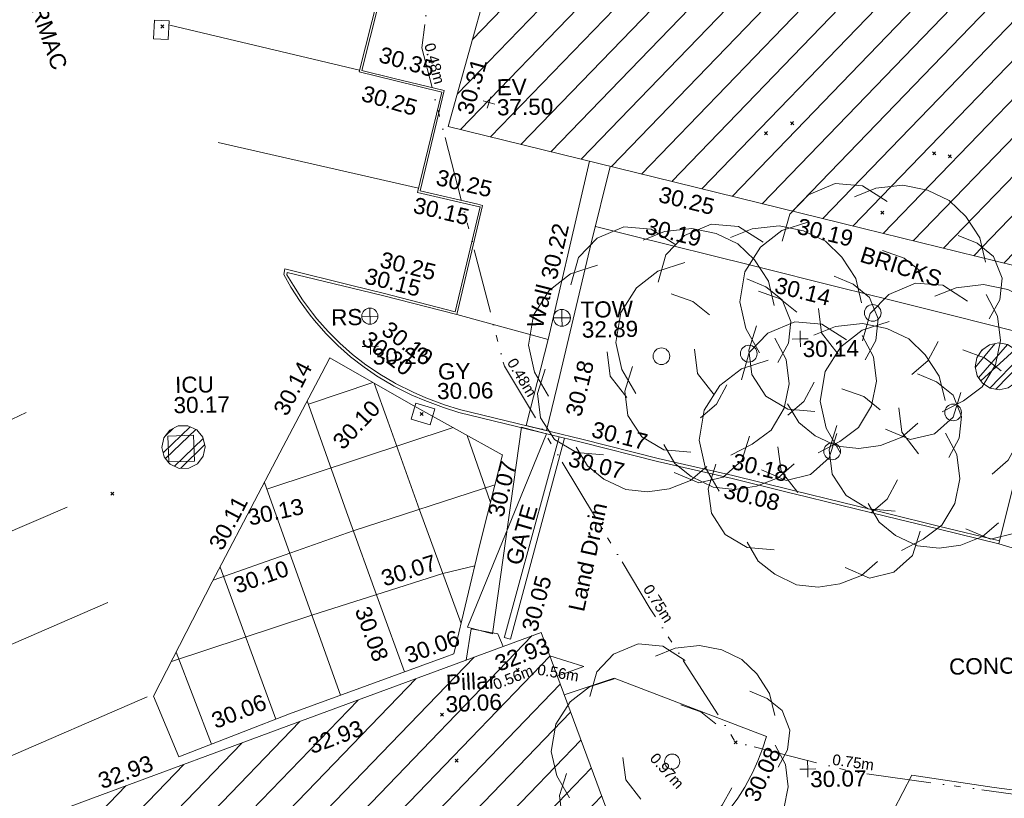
# Model space of a CAD drawing. Header units: millimetres. Extents: x -287732 to 520720, y -88450 to 287754.
# Tile 344 of 383: x 337309 to 360209, y 140125 to 158224. Entities that reach past the tile are written whole.
import ezdxf

# ---------------------------------------------------------------- set-up
doc = ezdxf.new("R2010")
doc.units = ezdxf.units.MM
for name, pattern in [('IMPORT-HIDDEN2 _3_', [4762.5, 3175, -1587.5]), ('IMPORT-UG_ELEC_LV_QLB2 _2_', [2700, 1500, -300.0000000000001, 0, -250, 150, -300.0000000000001, 0, -200]), ('IMPORT-UG_ELEC_STREET LIGHTING_QLB2 _2_', [2700, 1500, -300.0000000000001, 0, -250, 150, -300.0000000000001, 0, -200])]:
    doc.linetypes.add(name, pattern=pattern)
for name, color, linetype, lineweight, true_color in [('00_TOPO_EAVE', 7, 'Continuous', 9, 0x666666), ('00_TOPO_FURN_SIGN', 7, 'Continuous', 9, 0x666666), ('00_TOPO_TOP_OF_WALL', 7, 'Continuous', 9, 0x666666), ('00_TOPO_TREE', 7, 'Continuous', 9, 0x666666), ('00_UAV_BUILDING_CANOPY', 7, 'Continuous', 9, 0xff7fff), ('00_UAV_BUILDING_HATCH', 7, 'Continuous', 9, 0x999999), ('00_UAV_BUILDING_OUTLINE', 5, 'Continuous', 9, 0x0000ff), ('00_UAV_CONCRETE', 9, 'Continuous', 9, 0x808080), ('00_UAV_EAVE', 7, 'Continuous', 9, 0x666666), ('00_UAV_FOOTPATH', 7, 'Continuous', 9, 0xa50000), ('00_UAV_FURN_SIGN', 6, 'Continuous', 9, 0xff00ff), ('00_UAV_GATE', 7, 'Continuous', 9, 0xa50000), ('00_UAV_KERB_BOTTOM', 1, 'Continuous', 9, 0xff0000), ('00_UAV_KERB_TOP', 7, 'Continuous', 9, 0xa500a5), ('00_UAV_LAND_DRAIN', 7, 'Continuous', 9, 0xff7f7f), ('00_UAV_LEVEL_SPOT', 7, 'Continuous', 9, 0x666666), ('00_UAV_ROAD_MARKING_WHITE_CONTINUOUS', 7, 'Continuous', 9, 0x999999), ('00_UAV_ROAD_MARKING_YELLOW_CONTINUOUS', 40, 'Continuous', 9, 0xffbf00), ('00_UAV_SERV_GULLY', 7, 'Continuous', 9, 0x5252a5), ('00_UAV_SERV_IC', 5, 'Continuous', 9, 0x0000ff), ('00_UAV_TOP_OF_WALL', 7, 'Continuous', 9, 0x666666), ('00_UAV_WALL', 7, 'Continuous', 9, 0x7c00a5), ('12333-PUM-2D-U-0001-C01 - Rev2_REVIT IMPORT_dwg', 7, 'Continuous', 9, 0x767676), ('PUM-CHAMBER EXTENTS', 6, 'IMPORT-HIDDEN2 _3_', 9, 0xff00ff), ('PUM-ELECTRIC-LV-QLB2', 1, 'IMPORT-UG_ELEC_LV_QLB2 _2_', 9, 0xff0000), ('PUM-ELECTRIC-SL-QLB2', 7, 'IMPORT-UG_ELEC_STREET LIGHTING_QLB2 _2_', 9, 0xff7f7f)]:
    doc.layers.add(name, color=color, linetype=linetype, lineweight=lineweight, true_color=true_color)
for name, color, linetype, lineweight in [('00_UAV_DRIVE_WAY', 7, 'Continuous', 9), ('00_UAV_PILLAR', 7, 'Continuous', 9), ('00_UAV_SURFACE', 7, 'Continuous', 9), ('00_UAV_SURVEY_TEXT', 7, 'Continuous', 9), ('GEN-TEXT', 7, 'Continuous', 9)]:
    doc.layers.add(name, color=color, linetype=linetype, lineweight=lineweight)
doc.styles.add('Arial_1', font='arial.ttf', dxfattribs={"height": 250})
doc.styles.add('Swis721 Lt BT_2', font='swissl.ttf', dxfattribs={"height": 375})
pattern_1 = [(45, (-533641079.65, -725615854.3560001), (-265.1650429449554, 265.1650429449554), []), (45, (-533640902.873, -725615854.3560001), (-265.1650429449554, 265.1650429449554), [])]
pattern_2 = [(45, (0, 0), (-441.9417382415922, 441.9417382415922), [])]

# ---------------------------------------------------------------- blocks, each defined once
blk = doc.blocks.new('12333-PUM-2D-U-0001-C01 - Rev2_REVIT IMPORT_dwg_CONIFEROUS_TREE-2077251-Site Location Plan Proposed')
at = {"layer": '00_TOPO_TREE', "color": 254, "true_color": 0xcccccc, "flags": 128}
for points in [[(-1889.403682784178, 1545.875740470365), (-1717.639711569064, 2118.422311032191), (-1316.857112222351, 2519.204910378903), (-744.3105416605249, 2748.223538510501), (-171.763971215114, 2690.968881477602), (343.5279423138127, 2347.440939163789)], [(-343.5279423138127, 2461.950253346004), (114.5093140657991, 2633.714224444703), (687.0558846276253, 2690.968881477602), (1202.347798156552, 2576.459567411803), (1660.385054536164, 2347.440939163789), (2003.912996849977, 2003.912996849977), (2290.18628213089, 1545.875740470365), (2404.695596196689, 1030.583826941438)], [(-2404.695596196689, -801.5651986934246), (-2690.968881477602, -286.2732852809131), (-2805.478195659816, 286.2732852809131), (-2690.968881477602, 916.0745128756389), (-2347.440939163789, 1431.36642628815), (-1889.403682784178, 1774.894368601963), (-1316.857112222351, 1946.658339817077)], [(1832.149025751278, 1603.130397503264), (2232.93162509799, 1431.36642628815), (2576.459567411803, 1145.093141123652), (2748.223538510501, 687.0558846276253), (2690.968881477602, 229.0186282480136), (2461.950253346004, -171.763971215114)], [(229.0186282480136, 1316.857112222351), (687.0558846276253, 1145.093141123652), (1030.583826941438, 858.8198558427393)], [(2404.695596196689, 343.5279423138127), (2633.714224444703, -114.5093140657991), (2690.968881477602, -629.8012275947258), (2576.459567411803, -1145.093141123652), (2290.18628213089, -1603.130397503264), (1889.403682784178, -1889.403682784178), (1431.36642628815, -2118.422311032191)], [(-744.3105416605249, -858.8198558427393), (-1087.838483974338, -400.7825993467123), (-1145.093141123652, 114.5093140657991)], [(-1259.602455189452, -2061.167653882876), (-1832.149025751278, -2003.912996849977), (-2290.18628213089, -1717.639711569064), (-2576.459567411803, -1259.602455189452), (-2633.714224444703, -744.3105416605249), (-2461.950253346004, -229.0186282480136)], [(1374.111769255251, -629.8012275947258), (1145.093141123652, -1030.583826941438), (801.5651986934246, -1316.857112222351)], [(1832.149025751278, -1717.639711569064), (1660.385054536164, -2232.93162509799), (1259.602455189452, -2576.459567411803), (744.3105416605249, -2690.968881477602), (229.0186282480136, -2461.950253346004)], [(916.0745128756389, -2347.440939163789), (572.5465705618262, -2633.714224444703), (114.5093140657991, -2805.478195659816), (-343.5279423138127, -2862.732852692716), (-801.5651986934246, -2805.478195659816), (-1259.602455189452, -2576.459567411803), (-1603.130397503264, -2290.18628213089), (-1832.149025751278, -1889.403682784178)]]:
    blk.add_lwpolyline(points, dxfattribs=at)
at = {"layer": '00_TOPO_TREE', "color": 254, "true_color": 0xcccccc}
blk.add_circle((0, 0), 176.6246020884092, dxfattribs=at)
blk = doc.blocks.new('12333-PUM-2D-U-0001-C01 - Rev2_REVIT IMPORT_dwg_MSL_Eaves_SYM_1-V82-Site Location Plan Proposed')
at = {"layer": '00_TOPO_EAVE', "color": 254, "true_color": 0xcccccc}
for p, q in [((356.5791934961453, -116.0873754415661), (-356.5791934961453, 116.0873754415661)), ((-116.0873754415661, -356.5791934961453), (116.0873754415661, 356.5791934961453))]:
    blk.add_line(p, q, dxfattribs=at)
blk = doc.blocks.new('12333-PUM-2D-U-0001-C01 - Rev2_REVIT IMPORT_dwg_MSL_RoadSign_SYM-2077242-Site Location Plan Proposed')
at = {"layer": '00_TOPO_FURN_SIGN', "color": 254, "true_color": 0xcccccc}
for p, q in [((-500.2287617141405, 0), (499.7712382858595, 0)), ((-0.2287617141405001, -500.0000000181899), (-0.2287617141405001, 499.9999999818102))]:
    blk.add_line(p, q, dxfattribs=at)
blk.add_circle((-0.2287617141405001, 0), 500.0000000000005, dxfattribs=at)
blk = doc.blocks.new('12333-PUM-2D-U-0001-C01 - Rev2_REVIT IMPORT_dwg__U93-2077623-Site Location Plan Proposed')
at = {"layer": '00_UAV_GATE', "color": 9, "true_color": 0xe1aaaa, "flags": 128}
blk.add_lwpolyline([(288.1295178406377, -83.554658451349), (-288.1295178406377, 83.554658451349), (1628.909405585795, 4539.984827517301), (1052.650369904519, 4707.094144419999)], close=True, dxfattribs=at)
blk = doc.blocks.new('12333-PUM-2D-U-0001-C01 - Rev2_REVIT IMPORT_dwg_TOW-2077249-Site Location Plan Proposed')
at = {"layer": '00_TOPO_TOP_OF_WALL', "color": 254, "true_color": 0xcccccc, "flags": 128}
for points in [[(0, 525.0554400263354), (0, 0), (-525.0554401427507, 0)], [(525.0554401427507, 0), (0, 0), (0, -525.0554400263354)]]:
    blk.add_lwpolyline(points, dxfattribs=at)
at = {"layer": '00_TOPO_TOP_OF_WALL', "color": 254, "true_color": 0xcccccc}
blk.add_circle((0, 0), 525.0554401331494, dxfattribs=at)
blk = doc.blocks.new('12333-PUM-2D-U-0001-C01 - Rev2_REVIT IMPORT_dwg_UAV-2077255-Site Location Plan Proposed')
at = {"layer": '00_UAV_LEVEL_SPOT', "color": 254, "true_color": 0xcccccc, "flags": 128}
for points in [[(0, -500.0000000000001), (0, 0), (-500.0000000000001, 0)], [(500.0000000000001, 0), (0, 0), (0, 500.0000000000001)]]:
    blk.add_lwpolyline(points, dxfattribs=at)
blk = doc.blocks.new('12333-PUM-2D-U-0001-C01 - Rev2_REVIT IMPORT_dwg_MGS62954_T2_Galway_ITM_3d_Rev1-2077680-Site Location Plan Proposed')
at = {"layer": '00_UAV_BUILDING_HATCH', "true_color": 0xcccccc}
h = blk.add_hatch(dxfattribs=at)
h.set_pattern_fill('FP_1', color=254, style=0, pattern_type=2)
h.set_pattern_definition(pattern_2)
h.paths.add_polyline_path([(534273331.0839257, 725699413.308508), (534277278.0839257, 725714344.3085079), (534273552.7550198, 725715384.7219439), (534278107.7966213, 725729661.4495255), (534289916.7966213, 725729648.4495255), (534289758.7966213, 725730785.4495256), (534295105.895538, 725732008.9646726), (534299533.3955734, 725732012.6897947), (534299525.8615052, 725732274.3540393), (534303017.6669321, 725732237.6943834), (534303145.8580775, 725742131.6227318), (534297043.3569099, 725742233.1048254), (534282146.4326756, 725742249.4868032), (534282149.6354219, 725743193.6412102), (534265261.1107915, 725743195.2464387), (534265304.8585889, 725737414.824915), (534261265.5081948, 725737413.3337196), (534259042.3072209, 725729051.2211075), (534251896.866097, 725705079.4298507), (534273323.2049378, 725699415.3913133)])
h = blk.add_hatch(dxfattribs=at)
h.set_pattern_fill('FP_1', color=254, style=0, pattern_type=2)
h.set_pattern_definition(pattern_2)
h.paths.add_polyline_path([(534245288.854, 725679312.3760002), (534257272.8540001, 725683528.376), (534253854.8540002, 725693284.3760002), (534241871.8540002, 725689091.376), (534245065.5732125, 725679951.3759478)])
at = {"layer": '00_UAV_BUILDING_CANOPY', "color": 254, "true_color": 0xcccccc, "flags": 128}
blk.add_lwpolyline([(534253854.8540001, 725693284.376), (534255508.0485316, 725688565.6615913), (534257161.2430631, 725683846.9471823), (534257272.854, 725683528.376), (534252874.649999, 725681981.0772626), (534248158.0152162, 725680321.7538111), (534245288.854, 725679312.3760002), (534244642.83336, 725681161.2012383), (534242993.5305089, 725685881.2868636), (534241871.8540001, 725689091.3759999), (534243381.6377764, 725689619.6680282), (534248101.0584857, 725691271.0517414), (534252820.4791952, 725692922.4354546)], close=True, dxfattribs=at)
at = {"layer": '00_UAV_BUILDING_OUTLINE', "color": 254, "true_color": 0xcccccc, "flags": 128}
blk.add_lwpolyline([(534266344.8419868, 725701260.1169554), (534261511.3009768, 725702537.8603327), (534256677.7599667, 725703815.6037103), (534251896.8660969, 725705079.4298506), (534251912.4228259, 725705131.6201426), (534253340.6881942, 725709923.2178447), (534254768.9535628, 725714714.815547), (534256197.218931, 725719506.4132489), (534257625.4842993, 725724298.0109512), (534259042.3072208, 725729051.2211075)], dxfattribs=at)
at = {"layer": '00_UAV_CONCRETE', "color": 254, "true_color": 0xcccccc}
blk.add_line((534252021.0676572, 725700707.0040036), (534254137.2950001, 725700088.7440001), dxfattribs=at)
at = {"layer": '00_UAV_CONCRETE', "color": 254, "true_color": 0xcccccc, "flags": 128}
blk.add_lwpolyline([(534265798.9292081, 725699877.3040903), (534262098.4221718, 725700869.549984), (534260969.7218868, 725701172.197219), (534258884.1103302, 725701731.4285573), (534256140.5145654, 725702467.0903478), (534255281.7996789, 725702697.3442862)], dxfattribs=at)
at = {"layer": '00_UAV_DRIVE_WAY', "color": 254, "true_color": 0xcccccc, "flags": 128}
for points in [[(534264533.929208, 725695154.3040904), (534265148.037927, 725697447.1384618), (534265798.9292081, 725699877.3040903), (534265823.5932298, 725699984.8949404), (534266129.0035199, 725701317.173712)], [(534262417.0919543, 725689816.0101571), (534264328.8540242, 725689492.3761246), (534265930.8027402, 725689255.6161238)]]:
    blk.add_lwpolyline(points, dxfattribs=at)
at = {"layer": '00_UAV_FOOTPATH', "color": 254, "true_color": 0xcccccc, "flags": 128}
for points in [[(534254046.771632, 725692736.5853574), (534254833.724866, 725692475.6846313), (534254214.1167906, 725692258.9319433)], [(534254365.5171269, 725691826.7898487), (534255532.9639165, 725692193.7577419), (534259050.8540243, 725690775.3761246), (534259035.1863571, 725690781.693187)], [(534259050.8540243, 725690775.3761245), (534258956.4940328, 725690488.9340061), (534258844.3343898, 725690208.9820287), (534258714.8177382, 725689936.6250348), (534258676.8540242, 725689864.3761246), (534258526.0298731, 725689603.2153109), (534258359.1049158, 725689352.0401653), (534258176.7379288, 725689111.841961), (534257979.6486315, 725688883.5686511), (534257768.614845, 725688668.1211257), (534257688.8540242, 725688593.3761247), (534257546.6761159, 725688444.5282241), (534257395.4325262, 725688304.9014658), (534257235.7201444, 725688175.0468924), (534257120.8540242, 725688091.3761246), (534257001.8540243, 725688012.3761246), (534256913.8216923, 725687969.1443948), (534256823.2485291, 725687931.5255688), (534256730.0888758, 725687899.5437328), (534256646.8540242, 725687876.3761245), (534255794.5124962, 725687748.007279)], [(534262417.0919543, 725689816.0101571), (534261771.9286339, 725688616.7426034), (534262735.9286339, 725685921.7426034), (534262997.3416254, 725685195.7532632), (534263471.9286339, 725683877.7426035), (534264383.9286339, 725681313.7426034), (534264683.2323693, 725680492.6811775)]]:
    blk.add_lwpolyline(points, dxfattribs=at)
at = {"layer": '00_UAV_KERB_BOTTOM', "color": 254, "true_color": 0xcccccc, "flags": 128}
blk.add_lwpolyline([(534264533.929208, 725695154.3040904), (534263125.1465709, 725695526.0261606), (534261940.9887469, 725695838.4786185), (534259797.1012776, 725696404.1658062), (534259699.4254701, 725696429.9385921), (534258361.7763031, 725696782.8913503), (534256629.7763031, 725697211.8913503), (534254860.4152334, 725697687.5954821), (534254163.7763032, 725697874.8913503), (534252029.776303, 725698430.8913503), (534251675.4193074, 725698547.4822444), (534251241.7763031, 725698717.8913503), (534250946.8397017, 725698852.3359116), (534250533.7763032, 725699067.8913504), (534250509.4126307, 725699081.7750087), (534250171.5634328, 725699289.6530167), (534250156.28886, 725699300.4296043), (534249847.4336714, 725699518.3345515), (534249538.3025382, 725699766.9171116), (534249245.3900328, 725700034.4196556), (534248969.8521471, 725700319.7864724), (534248712.7763032, 725700621.8913503), (534248612.5295826, 725700750.8731244), (534248383.226988, 725701074.5638208), (534248174.7015767, 725701412.0138162), (534248017.3313143, 725701706.5717337), (534248040.3566857, 725701838.5995653), (534249595.346608, 725701422.2936225), (534250318.295, 725701228.7440001), (534251985.2950001, 725700768.7440002), (534252608.2950002, 725703195.7440002), (534252592.2037657, 725703199.7918296), (534251161.295, 725703559.7440001), (534251762.2950001, 725705878.7440002), (534250672.6892189, 725706166.8334868), (534249852.295, 725706383.7440003), (534250484.295, 725708707.7440002)], dxfattribs=at)
at = {"layer": '00_UAV_KERB_TOP', "color": 254, "true_color": 0xcccccc, "flags": 128}
blk.add_lwpolyline([(534264551.788209, 725695221.9875898), (534263143.0055718, 725695593.7096598), (534261958.8477479, 725695906.1621178), (534259814.9602785, 725696471.8493055), (534259717.2844706, 725696497.6220917), (534258379.121684, 725696850.7103736), (534256647.2801818, 725697279.6711153), (534254878.274407, 725697755.2797241), (534254181.6882761, 725697942.5613965), (534252049.5592015, 725698498.0739388), (534251699.1782083, 725698613.3566447), (534251269.1140591, 725698782.3593644), (534250977.5712342, 725698915.2568992), (534250567.3088652, 725699129.350632), (534250545.0929461, 725699142.0103914), (534250210.1200994, 725699348.1185855), (534250176.2644021, 725699372.0046145), (534249889.5853385, 725699574.2637589), (534249583.8828527, 725699820.0892305), (534249294.21911, 725700084.6248397), (534249021.7372808, 725700366.8265849), (534248767.0932463, 725700666.073701), (534248668.7520279, 725700792.6037737), (534248441.6185216, 725701113.2325171), (534248235.4059156, 725701446.9397742), (534248086.2904859, 725701694.5454017), (534248096.1695274, 725701751.1919774), (534249825.9268825, 725701304.3093122), (534250305.1793595, 725701180.4944757), (534252021.0676572, 725700707.0040038), (534252669.2167722, 725703231.9765592), (534252554.6339985, 725703260.8004222), (534251222.3296512, 725703595.9481641), (534251823.1784346, 725705914.364684), (534250634.6262054, 725706228.6154042), (534249913.7561988, 725706419.2119243), (534250545.653061, 725708742.8326641)], dxfattribs=at)
at = {"layer": '00_UAV_LAND_DRAIN', "color": 254, "true_color": 0xcccccc, "flags": 128}
blk.add_lwpolyline([(534254479.6978599, 725697789.9538026), (534253140.7760001, 725693141.8915), (534252995.0168647, 725693180.1228825), (534252998.4399102, 725693191.8474041), (534254350.9881067, 725697824.5582498)], dxfattribs=at)
at = {"layer": '00_UAV_PILLAR', "color": 254, "true_color": 0xcccccc, "flags": 128}
blk.add_lwpolyline([(534252103.4575778, 725692671.540717), (534252230.7763031, 725693394.8913502), (534252847.7763031, 725693266.8913503), (534252966.4996395, 725692973.5298152)], dxfattribs=at)
at = {"layer": '00_UAV_ROAD_MARKING_WHITE_CONTINUOUS', "color": 254, "true_color": 0xcccccc}
for p, q in [((534249862.6906514, 725706421.9710475), (534245469.7796367, 725707546.394353)), ((534246547.7796367, 725704799.3943529), (534251186.8920136, 725703658.511844)), ((534241971.7796367, 725698600.394353), (534237624.7823734, 725696662.7424388)), ((534238461.7530369, 725694576.5993437), (534242882.7796368, 725696387.394353)), ((534243790.7796367, 725694150.3943528), (534239390.7499724, 725692343.0398293)), ((534240275.311988, 725690131.73973), (534244670.7796367, 725691943.3943529))]:
    blk.add_line(p, q, dxfattribs=at)
at = {"layer": '00_UAV_ROAD_MARKING_YELLOW_CONTINUOUS', "color": 254, "true_color": 0xcccccc}
for p, q in [((534250046.1498063, 725699158.4332523), (534248536.5404897, 725698685.3081143)), ((534251892.9676114, 725698078.5428945), (534247535.1278675, 725696723.5629108)), ((534252728.1349474, 725696320.0238315), (534252213.6524213, 725697893.7311746)), ((534246414.4980569, 725694930.1343341), (534247653.5210567, 725691375.8619229)), ((534246148.7174996, 725690819.6251504), (534245362.1027546, 725692974.1922408))]:
    blk.add_line(p, q, dxfattribs=at)
at = {"layer": '00_UAV_ROAD_MARKING_YELLOW_CONTINUOUS', "color": 254, "true_color": 0xcccccc, "flags": 128}
blk.add_lwpolyline([(534245379.7796367, 725690535.3943529), (534244815.7796369, 725691955.3943529), (534246228.7796367, 725694590.3943529), (534246459.9041226, 725695013.19694), (534247851.7796367, 725697559.3943529), (534248858.3420384, 725699400.2776769), (534249049.7796367, 725699750.3943528), (534250919.7796367, 725698639.394353), (534253020.851934, 725697428.5394177), (534253029.7796368, 725697423.394353), (534252462.7796369, 725695349.394353), (534251820.7796367, 725692819.3943528), (534251603.9033908, 725692744.6812745), (534247968.7796367, 725691492.3943529), (534246885.2188594, 725691091.8660933)], close=True, dxfattribs=at)
for points in [[(534251999.1457837, 725693522.3014413), (534251078.779637, 725696178.3943529), (534250377.317726, 725698251.7293133), (534250076.6968512, 725699140.2847135)], [(534248510.3849727, 725698763.9054472), (534249375.7796367, 725696163.394353), (534250109.1518334, 725694026.8333898), (534250660.7724766, 725692419.7761024)], [(534249168.1702324, 725691905.580054), (534247563.2872599, 725696640.483946), (534247481.4478, 725696881.9358048)], [(534252840.9979923, 725696732.8597306), (534249527.8467108, 725695720.3715944), (534248070.6804246, 725695236.2403964), (534246251.4169706, 725694631.8054711)], [(534245244.4191124, 725692754.7326531), (534248533.7404325, 725693777.3452728), (534250023.666261, 725694223.7134397), (534251593.1662869, 725694693.9213091), (534252338.3389105, 725694858.9970983)]]:
    blk.add_lwpolyline(points, dxfattribs=at)
at = {"layer": '00_UAV_SERV_GULLY', "color": 254, "true_color": 0xcccccc, "flags": 128}
for points in [[(534245450.295, 725707647.7440002), (534245422.2950001, 725707213.7440001), (534245082.020029, 725707235.6972239), (534245110.0200288, 725707669.697224)], [(534251033.295, 725698664.7440001), (534251475.2950001, 725698525.7440001), (534251358.5040709, 725698154.36565), (534250916.5040709, 725698293.3656498)]]:
    blk.add_lwpolyline(points, close=True, dxfattribs=at)
at = {"layer": '00_UAV_SERV_IC', "color": 254, "true_color": 0xcccccc, "flags": 128}
blk.add_lwpolyline([(534245265.7760001, 725697397.8915001), (534245256.7760001, 725697995.8915001), (534245853.9227417, 725698004.8786584), (534245862.9227415, 725697406.8786583)], close=True, dxfattribs=at)
at = {"layer": '00_UAV_SURFACE', "color": 254, "true_color": 0xcccccc, "flags": 128}
blk.add_lwpolyline([(534266435.9292081, 725694551.3040904), (534264533.929208, 725695154.3040904)], dxfattribs=at)
at = {"layer": '00_UAV_WALL', "color": 254, "true_color": 0xcccccc, "flags": 128}
blk.add_lwpolyline([(534255647.941231, 725704087.8356135), (534255179.7763031, 725702309.8913502), (534254392.0872039, 725699248.215189), (534254064.0613312, 725697973.2083416), (534253589.6978006, 725698096.8007145), (534254137.2950001, 725700088.7440001), (534254410.8315154, 725701181.3457392), (534254628.4440421, 725702050.5672569), (534255169.1324785, 725704214.4083915)], dxfattribs=at)
for name, p, xscale, yscale, zscale in [('12333-PUM-2D-U-0001-C01 - Rev2_REVIT IMPORT_dwg_MSL_Eaves_SYM_1-V82-Site Location Plan Proposed', (534252858.0835001, 725705621.3085), 0.375, 0.375, 0.375), ('12333-PUM-2D-U-0001-C01 - Rev2_REVIT IMPORT_dwg_CONIFEROUS_TREE-2077251-Site Location Plan Proposed', (534261695.7763031, 725700574.8913503), 1.1, 1.1, 1.1), ('12333-PUM-2D-U-0001-C01 - Rev2_REVIT IMPORT_dwg_CONIFEROUS_TREE-2077251-Site Location Plan Proposed', (534258797.2950001, 725699677.7440002), 1.1, 1.1, 1.1), ('12333-PUM-2D-U-0001-C01 - Rev2_REVIT IMPORT_dwg_CONIFEROUS_TREE-2077251-Site Location Plan Proposed', (534256764.776303, 725699652.8913503), 1.1, 1.1, 1.1), ('12333-PUM-2D-U-0001-C01 - Rev2_REVIT IMPORT_dwg_CONIFEROUS_TREE-2077251-Site Location Plan Proposed', (534263524.776303, 725698227.8913503), 1.1, 1.1, 1.1), ('12333-PUM-2D-U-0001-C01 - Rev2_REVIT IMPORT_dwg_MSL_RoadSign_SYM-2077242-Site Location Plan Proposed', (534250001.3807856, 725700701.7440001), 0.375, 0.375, 0.375), ('12333-PUM-2D-U-0001-C01 - Rev2_REVIT IMPORT_dwg_TOW-2077249-Site Location Plan Proposed', (534254465.776, 725700585.8915), 0.375, 0.375, 0.375), ('12333-PUM-2D-U-0001-C01 - Rev2_REVIT IMPORT_dwg_UAV-2077255-Site Location Plan Proposed', (534250000.0000001, 725700000), 0.375, 0.375, 0.375), ('12333-PUM-2D-U-0001-C01 - Rev2_REVIT IMPORT_dwg_CONIFEROUS_TREE-2077251-Site Location Plan Proposed', (534260696.776303, 725697373.8913503), 1.1, 1.1, 1.1), ('12333-PUM-2D-U-0001-C01 - Rev2_REVIT IMPORT_dwg_UAV-2077255-Site Location Plan Proposed', (534260000.0000001, 725700000), 0.375, 0.375, 0.375), ('12333-PUM-2D-U-0001-C01 - Rev2_REVIT IMPORT_dwg_UAV-2077255-Site Location Plan Proposed', (534260000.0000001, 725690000.0000001), 0.375, 0.375, 0.375)]:
    blk.add_blockref(name, p, dxfattribs=dict(xscale=xscale, yscale=yscale, zscale=zscale))
for name, p in [('12333-PUM-2D-U-0001-C01 - Rev2_REVIT IMPORT_dwg__U93-2077623-Site Location Plan Proposed', (534252433.451704, 725693352.8452379)), ('12333-PUM-2D-U-0001-C01 - Rev2_REVIT IMPORT_dwg_CONIFEROUS_TREE-2077251-Site Location Plan Proposed', (534256849.8540243, 725690226.3761246))]:
    blk.add_blockref(name, p)
at = {"layer": '00_UAV_BUILDING_CANOPY', "color": 251, "true_color": 0x666666, "char_height": 375, "width": 1495.902363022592, "attachment_point": 1, "line_spacing_factor": 1.005061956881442, "style": 'Swis721 Lt BT_2'}
for insert, rotation in [((534252728.3284039, 725692739.0657959), 19.285573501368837), ((534248351.4125667, 725690899.4221113), 19.285573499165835), ((534243454.0459901, 725690169.6765873), 19.285573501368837)]:
    blk.add_mtext('32.93', dxfattribs=dict(at, insert=insert, rotation=rotation))
at = {"layer": '00_UAV_BUILDING_OUTLINE', "color": 251, "true_color": 0x666666, "char_height": 375, "width": 1495.902363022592, "attachment_point": 1, "line_spacing_factor": 1.005061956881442, "style": 'Swis721 Lt BT_2'}
for s, insert, rotation in [('30.31', (534252104.05584, 725705426.2847142), 73.40188826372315), ('30.25', (534256830.0810716, 725703609.6390524), 345.19261240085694), ('30.19', (534260037.9614958, 725702814.7014593), 345.19261239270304)]:
    blk.add_mtext(s, dxfattribs=dict(at, insert=insert, rotation=rotation))
at = {"layer": '00_UAV_CONCRETE', "color": 251, "true_color": 0x666666, "char_height": 375, "width": 1495.902363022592, "attachment_point": 1, "line_spacing_factor": 1.005061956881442, "style": 'Swis721 Lt BT_2'}
for s, insert, rotation in [('30.19', (534256510.2436666, 725702880.6755943), 344.98991682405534), ('30.14', (534259494.4202513, 725701455.040052), 344.9899168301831)]:
    blk.add_mtext(s, dxfattribs=dict(at, insert=insert, rotation=rotation))
at = {"layer": '00_UAV_EAVE', "char_height": 375, "attachment_point": 1, "line_spacing_factor": 1.005061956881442, "style": 'Swis721 Lt BT_2'}
for s, insert, width in [('EV', (534253044.9317929, 725706157.9588239), 736.078940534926), ('37.50', (534253040.2633898, 725705691.2081997), 1495.902363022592)]:
    blk.add_mtext(s, dxfattribs=dict(at, insert=insert, width=width))
at = {"layer": '00_UAV_FOOTPATH', "color": 251, "true_color": 0x666666, "insert": (534258488.7887228, 725689384.6011944), "char_height": 375, "width": 1495.902363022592, "attachment_point": 1, "rotation": 64.47696658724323, "line_spacing_factor": 1.005061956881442, "style": 'Swis721 Lt BT_2'}
blk.add_mtext('30.08', dxfattribs=at)
at = {"layer": '00_UAV_FURN_SIGN', "color": 251, "true_color": 0x666666, "insert": (534249100.1829473, 725700875.3933263), "char_height": 375, "width": 783.5679044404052, "attachment_point": 1, "line_spacing_factor": 1.005061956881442, "style": 'Swis721 Lt BT_2'}
blk.add_mtext('RS', dxfattribs=at)
at = {"layer": '00_UAV_GATE', "color": 251, "true_color": 0x666666, "insert": (534253052.3952383, 725694934.9081215), "char_height": 375, "width": 1567.13580888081, "attachment_point": 1, "rotation": 72.90081805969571, "line_spacing_factor": 1.005061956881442, "style": 'Swis721 Lt BT_2'}
blk.add_mtext('GATE', dxfattribs=at)
at = {"layer": '00_UAV_KERB_BOTTOM', "color": 251, "true_color": 0x666666, "char_height": 375, "width": 1495.902363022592, "attachment_point": 1, "line_spacing_factor": 1.005061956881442, "style": 'Swis721 Lt BT_2'}
for s, insert, rotation in [('30.25', (534249973.6671134, 725706078.0243636), 342.9842566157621), ('30.15', (534251117.3776041, 725703458.5044367), 345.8799363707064), ('30.15', (534249965.7117003, 725701835.309437), 344.9017495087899), ('30.10', (534250467.6552932, 725700606.978059), 321.747613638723), ('30.07', (534254627.3648399, 725697505.5150687), 345.07552135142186), ('30.08', (534258224.9750017, 725696706.3662081), 345.2187954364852)]:
    blk.add_mtext(s, dxfattribs=dict(at, insert=insert, rotation=rotation))
at = {"layer": '00_UAV_KERB_TOP', "color": 251, "true_color": 0x666666, "char_height": 375, "width": 1495.902363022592, "attachment_point": 1, "line_spacing_factor": 1.005061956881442, "style": 'Swis721 Lt BT_2'}
for s, insert, rotation in [('30.35', (534250394.2931218, 725706973.3826773), 342.9842566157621), ('30.25', (534251659.8070446, 725704095.2360915), 345.87993636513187), ('30.25', (534250325.7741666, 725702206.4836758), 345.03919117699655), ('30.20', (534249999.0041164, 725700386.8967626), 321.53621991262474), ('30.17', (534255176.6914024, 725698174.8075207), 345.0755456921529), ('30.18', (534258428.5169892, 725697376.1608266), 345.2187954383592)]:
    blk.add_mtext(s, dxfattribs=dict(at, insert=insert, rotation=rotation))
at = {"layer": '00_UAV_LAND_DRAIN', "color": 251, "true_color": 0x666666, "char_height": 375, "attachment_point": 1, "line_spacing_factor": 1.005061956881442, "style": 'Swis721 Lt BT_2'}
for s, insert, width, rotation in [('Land Drain', (534254494.4446264, 725693813.5538201), 2963.311347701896, 76.74236302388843), ('30.05', (534253398.6984411, 725693382.2723389), 1495.902363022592, 73.72451324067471)]:
    blk.add_mtext(s, dxfattribs=dict(at, insert=insert, width=width, rotation=rotation))
at = {"layer": '00_UAV_LEVEL_SPOT', "char_height": 375, "width": 1495.902363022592, "attachment_point": 1, "line_spacing_factor": 1.005061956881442, "style": 'Swis721 Lt BT_2'}
for s, insert in [('30.23', (534250051.8765643, 725699949.1441548)), ('30.14', (534260051.8765643, 725699949.1441548)), ('30.07', (534260051.8765643, 725689949.1441547))]:
    blk.add_mtext(s, dxfattribs=dict(at, insert=insert))
at = {"layer": '00_UAV_PILLAR', "color": 251, "true_color": 0x666666, "char_height": 375, "attachment_point": 1, "rotation": 1.9449796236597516, "line_spacing_factor": 1.005061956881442, "style": 'Swis721 Lt BT_2'}
for s, insert, width in [('Pillar', (534251616.0932156, 725692337.1116382), 1291.699818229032), ('30.06', (534251596.3645643, 725691834.3519177), 1495.902363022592)]:
    blk.add_mtext(s, dxfattribs=dict(at, insert=insert, width=width))
at = {"layer": '00_UAV_ROAD_MARKING_YELLOW_CONTINUOUS', "color": 251, "true_color": 0x666666, "char_height": 375, "width": 1495.902363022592, "attachment_point": 1, "line_spacing_factor": 1.005061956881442, "style": 'Swis721 Lt BT_2'}
for s, insert, rotation in [('30.14', (534247700.5604497, 725698567.3216535), 61.69605667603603), ('30.10', (534249052.0571364, 725697847.9744534), 45.65379851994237), ('30.07', (534252656.903898, 725696049.799697), 75.28538779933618), ('30.11', (534246145.2774381, 725695470.1021969), 61.33683531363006), ('30.13', (534247050.3793042, 725696249.127928), 11.301359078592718), ('30.10', (534246683.215052, 725694660.5192623), 18.378631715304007), ('30.07', (534250121.024679, 725694769.8578371), 16.67773562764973), ('30.08', (534249882.2278746, 725693999.6625148), 288.944726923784), ('30.06', (534250635.5311952, 725692961.7116084), 19.00864350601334), ('30.06', (534246116.4110595, 725691520.7881324), 20.2863685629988)]:
    blk.add_mtext(s, dxfattribs=dict(at, insert=insert, rotation=rotation))
at = {"layer": '00_UAV_SERV_GULLY', "color": 251, "true_color": 0x666666, "char_height": 375, "attachment_point": 1, "line_spacing_factor": 1.005061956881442, "style": 'Swis721 Lt BT_2'}
for s, insert, width in [('GY', (534251563.001901, 725699576.2893502), 821.5590755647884), ('30.06', (534251533.0208033, 725699119.453148), 1495.902363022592)]:
    blk.add_mtext(s, dxfattribs=dict(at, insert=insert, width=width))
at = {"layer": '00_UAV_SERV_IC', "color": 251, "true_color": 0x666666, "char_height": 375, "attachment_point": 1, "line_spacing_factor": 1.005061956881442, "style": 'Swis721 Lt BT_2'}
for s, insert, width in [('ICU', (534245443.8754757, 725699371.0408126), 1021.012723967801), ('30.17', (534245399.0473251, 725698900.6618118), 1495.902363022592)]:
    blk.add_mtext(s, dxfattribs=dict(at, insert=insert, width=width))
at = {"layer": '00_UAV_SURVEY_TEXT', "color": 251, "true_color": 0x666666, "char_height": 375, "attachment_point": 1, "line_spacing_factor": 1.005061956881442, "style": 'Swis721 Lt BT_2'}
for s, insert, width, rotation in [('TARMAC', (534242385.3594699, 725708736.2698134), 2450.430537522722, 288.3530731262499), ('BRICKS', (534261515.8987351, 725702133.9684407), 2165.496754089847, 340.9041946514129)]:
    blk.add_mtext(s, dxfattribs=dict(at, insert=insert, width=width, rotation=rotation))
at = {"layer": '00_UAV_SURVEY_TEXT', "color": 251, "true_color": 0x666666, "insert": (534263326.8000001, 725692508.629608), "char_height": 375, "width": 3286.236302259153, "attachment_point": 1, "line_spacing_factor": 1.005061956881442, "style": 'Swis721 Lt BT_2'}
blk.add_mtext('CONCRETE', dxfattribs=at)
at = {"layer": '00_UAV_TOP_OF_WALL', "char_height": 375, "attachment_point": 1, "line_spacing_factor": 1.005061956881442, "style": 'Swis721 Lt BT_2'}
for s, insert, width in [('TOW', (534254901.2648527, 725700953.5997194), 1343.937678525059), ('32.89', (534254923.72676, 725700489.7517967), 1495.902363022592)]:
    blk.add_mtext(s, dxfattribs=dict(at, insert=insert, width=width))
at = {"layer": '00_UAV_WALL', "color": 251, "true_color": 0x666666, "char_height": 375, "attachment_point": 1, "line_spacing_factor": 1.005061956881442, "style": 'Swis721 Lt BT_2'}
for s, insert, width, rotation in [('30.22', (534253991.1257594, 725701544.1121143), 1495.902363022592, 75.947386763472), ('Wall', (534253645.4564759, 725700421.0478221), 1130.237340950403, 74.94968151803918), ('30.18', (534254507.175985, 725698352.5176255), 1495.902363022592, 75.57218926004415)]:
    blk.add_mtext(s, dxfattribs=dict(at, insert=insert, width=width, rotation=rotation))
blk = doc.blocks.new('12333-PUM-2D-U-0001-C01 - Rev2_REVIT IMPORT_dwg-1620468-Site Location Plan Proposed')
at = {"layer": 'PUM-CHAMBER EXTENTS', "true_color": 0xffaaff}
h = blk.add_hatch(dxfattribs=at)
h.set_pattern_fill('FP_3', color=211, style=0, pattern_type=2)
h.set_pattern_definition(pattern_1)
h.paths.add_polyline_path([(623525.8563569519, 82879.39649960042), (623734.927380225, 82920.98331183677), (623912.1692355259, 83039.41253316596), (624030.5984568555, 83216.65438846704), (624072.1852690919, 83425.72541174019), (624030.5984568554, 83634.79643501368), (623912.169235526, 83812.03829031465), (623734.9273802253, 83930.46751164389), (623525.8563569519, 83972.05432388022), (623316.7853336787, 83930.46751164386), (623139.5434783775, 83812.03829031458), (623021.1142570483, 83634.7964350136), (622979.527444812, 83425.72541173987), (623021.1142570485, 83216.65438846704), (623139.5434783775, 83039.41253316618), (623316.7853336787, 82920.98331183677)])
h = blk.add_hatch(dxfattribs=at)
h.set_pattern_fill('FP_3', color=211, style=0, pattern_type=2)
h.set_pattern_definition(pattern_1)
h.paths.add_polyline_path([(604422.7545053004, 81388.83005699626), (604647.9458004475, 81388.83005699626), (604850.8361466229, 81486.53689806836), (604991.2406225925, 81662.59854217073), (605041.350399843, 81882.14382133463), (604991.2406225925, 82101.68910049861), (604850.8361466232, 82277.750744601), (604647.9458004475, 82375.45758567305), (604422.7545053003, 82375.45758567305), (604219.8641591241, 82277.750744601), (604079.4596831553, 82101.68910049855), (604029.349905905, 81882.14382133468), (604079.4596831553, 81662.59854217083), (604219.8641591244, 81486.53689806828), (604414.2852894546, 81392.90861638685)])
at = {"layer": 'GEN-TEXT', "color": 253, "true_color": 0xaaaaaa}
for p, q in [((604179.9948138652, 91630.28848229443), (604250.7054919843, 91700.99916041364)), ((604250.7054919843, 91630.28848229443), (604179.9948138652, 91700.99916041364)), ((618784.9948138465, 89127.28848226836), (618855.7054919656, 89197.99916038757)), ((618855.7054919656, 89127.28848226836), (618784.9948138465, 89197.99916038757)), ((618172.9948137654, 88905.28848231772), (618243.7054918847, 88975.99916043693)), ((618243.7054918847, 88905.28848231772), (618172.9948137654, 88975.99916043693)), ((622074.9948137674, 88369.28848235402), (622145.7054918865, 88439.99916047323)), ((622145.7054918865, 88369.28848235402), (622074.9948137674, 88439.99916047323)), ((622437.9948137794, 88290.28848232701), (622508.7054918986, 88360.99916044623)), ((622508.7054918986, 88290.28848232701), (622437.9948137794, 88360.99916044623)), ((620845.9948138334, 87011.28848223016), (620916.7054919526, 87081.99916034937)), ((620916.7054919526, 87011.28848223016), (620845.9948138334, 87081.99916034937)), ((610051.9948138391, 82517.28848228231), (610122.7054919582, 82587.99916040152)), ((610122.7054919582, 82517.28848228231), (610051.9948138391, 82587.99916040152)), ((602823.9948138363, 80794.28848228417), (602894.7054919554, 80864.99916040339)), ((602894.7054919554, 80794.28848228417), (602823.9948138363, 80864.99916040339)), ((612177.9948137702, 76533.28848222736), (612248.7054918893, 76603.99916034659)), ((612248.7054918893, 76533.28848222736), (612177.9948137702, 76603.99916034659)), ((610403.9948137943, 75521.28848223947), (610474.7054919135, 75591.9991603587)), ((610474.7054919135, 75521.28848223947), (610403.9948137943, 75591.9991603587)), ((617221.9948138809, 74760.28848229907), (617292.7054920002, 74830.99916041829)), ((617292.7054920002, 74760.28848229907), (617221.9948138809, 74830.99916041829)), ((610725.994813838, 74450.2884822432), (610796.7054919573, 74520.99916036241)), ((610796.7054919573, 74450.2884822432), (610725.994813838, 74520.99916036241))]:
    blk.add_line(p, q, dxfattribs=at)
at = {"layer": 'PUM-CHAMBER EXTENTS', "color": 211, "linetype": 'Continuous', "true_color": 0xffaaff, "flags": 128}
for points in [[(624072.1852690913, 83425.72541174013), (624030.5984568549, 83634.79643501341), (623912.1692355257, 83812.03829031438), (623734.9273802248, 83930.46751164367), (623619.3249166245, 83953.46227136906), (623525.8563569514, 83972.05432388), (623316.7853336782, 83930.46751164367), (623139.5434783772, 83812.03829031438), (623021.1142570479, 83634.79643501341), (622979.5274448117, 83425.72541174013), (623012.9006850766, 83257.94680323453), (623021.1142570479, 83216.65438846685), (623139.5434783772, 83039.41253316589), (623316.7853336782, 82920.98331183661), (623525.8563569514, 82879.39649960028), (623734.9273802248, 82920.98331183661), (623872.2688383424, 83012.75194017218), (623912.1692355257, 83039.41253316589), (624030.5984568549, 83216.65438846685)], [(605041.3503998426, 81882.14382133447), (604991.2406225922, 82101.68910049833), (604880.6815522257, 82240.32578978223), (604850.8361466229, 82277.75074460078), (604647.945800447, 82375.45758567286), (604422.7545053, 82375.45758567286), (604219.864159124, 82277.75074460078), (604079.4596831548, 82101.68910049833), (604029.3499059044, 81882.14382133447), (604079.4596831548, 81662.59854217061), (604190.0187535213, 81523.96185288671), (604219.864159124, 81486.53689806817), (604422.7545053, 81388.83005699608), (604647.945800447, 81388.83005699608), (604850.8361466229, 81486.53689806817), (604991.2406225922, 81662.59854217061)]]:
    blk.add_lwpolyline(points, close=True, dxfattribs=at)
at = {"layer": 'PUM-ELECTRIC-SL-QLB2', "color": 254, "true_color": 0xffd4d4, "flags": 128}
blk.add_lwpolyline([(617811.3044243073, 125798.5270841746), (617279.3501529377, 120264.6438212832), (615394.3501529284, 113901.6438213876), (614384.3501529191, 108839.6438213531), (612540.3501528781, 103167.6438213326), (611115.3501528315, 97023.64382136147), (610238.3501528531, 91065.6438213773), (612028.3501528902, 83630.64382132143), (615324.3501528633, 77935.64382137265), (617257.3501529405, 74795.64382135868), (619945.3501529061, 74064.64382132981), (623914.3501528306, 73441.64382130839), (624775.3501528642, 72526.64382138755), (627299.35015284, 66124.64382138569), (627910.3501528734, 64695.64382138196), (628666.3501529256, 63977.64382138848), (629583.350152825, 64013.64382135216), (632716.3501528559, 65371.64382135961), (634589.9866173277, 66199.09115950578)], dxfattribs=at)
blk.add_blockref('12333-PUM-2D-U-0001-C01 - Rev2_REVIT IMPORT_dwg_MGS62954_T2_Galway_ITM_3d_Rev1-2077680-Site Location Plan Proposed', (-533641079.6498471, -725615854.3561786))
at = {"layer": 'PUM-ELECTRIC-LV-QLB2', "char_height": 250, "width": 1160.025439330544, "attachment_point": 2, "line_spacing_factor": 0.9417779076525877, "style": 'Arial_1'}
for s, insert, rotation in [('0.56m', (612062.724841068, 76512.7967849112), 20.738036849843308), ('0.56m', (613179.0219183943, 76606.5500832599), 349.3659911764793), ('0.97m', (615741.0035692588, 74242.97628029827), 311.1096523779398)]:
    blk.add_mtext(s, dxfattribs=dict(at, insert=insert, rotation=rotation))
at = {"layer": 'PUM-ELECTRIC-SL-QLB2', "char_height": 250, "width": 1160.025439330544, "attachment_point": 2, "line_spacing_factor": 0.9417779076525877, "style": 'Arial_1'}
for s, insert, rotation in [('0.48m', (610651.5309900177, 90723.57737274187), 283.536530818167), ('0.48m', (612542.3214106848, 83424.82202520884), 300.0602538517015), ('0.75m', (615620.0785999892, 78117.69575805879), 301.61666403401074), ('0.75m', (619999.2009430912, 74407.71570086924), 351.0792717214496)]:
    blk.add_mtext(s, dxfattribs=dict(at, insert=insert, rotation=rotation))

msp = doc.modelspace()

# ---------------------------------------------------------------- block references
at = {"layer": '12333-PUM-2D-U-0001-C01 - Rev2_REVIT IMPORT_dwg', "color": 254, "linetype": 'IMPORT-UG_ELEC_STREET LIGHTING_QLB2 _2_', "true_color": 0xffd4d4, "rotation": 0.9999999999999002}
msp.add_blockref('12333-PUM-2D-U-0001-C01 - Rev2_REVIT IMPORT_dwg-1620468-Site Location Plan Proposed', (-261895.0770586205, 55869.5817132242), dxfattribs=at)

doc.saveas('drawing.dxf')
